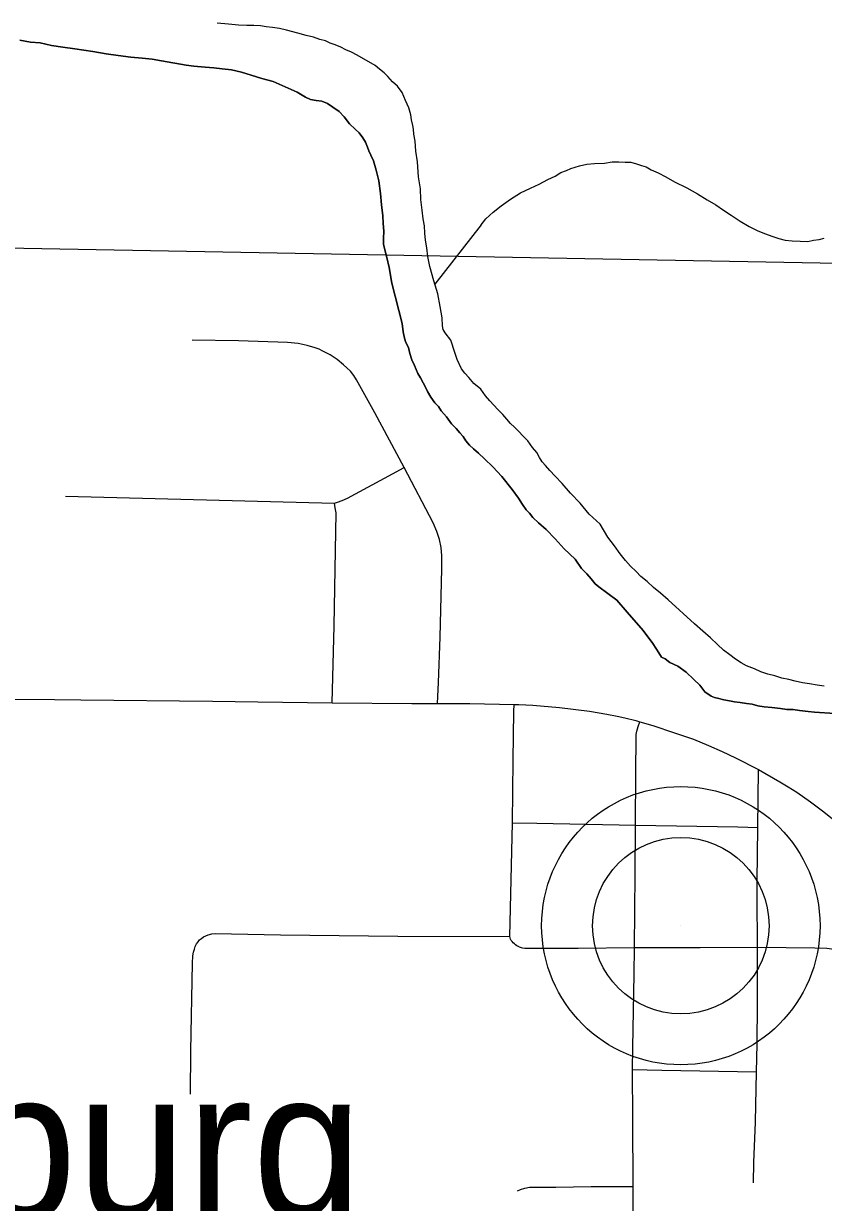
# Model space of a CAD drawing. Extents: x 0 to 34, y 0 to 22.
# Drawn here: x 4.767 to 5.194, y 19.941 to 20.571 of the extents above; entities that cross this region are included whole.
import ezdxf

# ---------------------------------------------------------------- set-up
doc = ezdxf.new("R2010")
doc.units = 0
for name, color, linetype in [('Default', 7, 'Continuous'), ('GM_X_Major_River', 7, 'Continuous'), ('GM_X_Minor_River', 7, 'Continuous'), ('GM_X_Section', 7, 'Continuous'), ('GM_X_State_Route', 7, 'Continuous'), ('GM_X_Township_Road', 7, 'Continuous'), ('GM_X_Unincorporated', 7, 'Continuous'), ('GM_X_Unincorporated_Location', 7, 'Continuous'), ('GM_X_Unincorporated_Text', 7, 'Continuous')]:
    doc.layers.add(name, color=color, linetype=linetype)

msp = doc.modelspace()

# ---------------------------------------------------------------- linework, layer by layer
at = {"layer": 'Default'}
msp.add_lwpolyline([(5.49304, 20.9), (4.4983, 20.9), (4.48621, 20.45658), (5.48293, 20.43816)], close=True, dxfattribs=at)
at = {"layer": 'GM_X_Major_River'}
for points in [[(4.98404, 20.44152), (4.98304, 20.44686), (4.9824, 20.45144), (4.98174, 20.45563), (4.98146, 20.45943), (4.98118, 20.46323), (4.98051, 20.46705), (4.97987, 20.47162), (4.97925, 20.47733), (4.97902, 20.48303), (4.97804, 20.48951), (4.97749, 20.49749), (4.97649, 20.50321), (4.97625, 20.50853), (4.97558, 20.51235), (4.97527, 20.51501), (4.97494, 20.51692), (4.97426, 20.51997), (4.97395, 20.52264), (4.9729, 20.52646), (4.9711, 20.5303), (4.96931, 20.53452), (4.96674, 20.538), (4.96414, 20.54035), (4.96155, 20.54307), (4.9597, 20.54502), (4.95709, 20.54698), (4.95486, 20.54893), (4.94513, 20.5545), (4.94213, 20.55609), (4.93912, 20.55731), (4.9365, 20.55889), (4.93349, 20.5601), (4.93085, 20.56093), (4.92822, 20.56214), (4.92521, 20.56297), (4.92182, 20.5642), (4.91804, 20.56505), (4.91352, 20.56631), (4.90748, 20.56798), (4.9037, 20.56883), (4.89992, 20.56931), (4.89651, 20.56977), (4.89348, 20.57023), (4.89007, 20.57032), (4.88627, 20.57041), (4.88171, 20.57053), (4.87641, 20.57104), (4.87034, 20.57158)], [(4.98404, 20.44152), (4.98304, 20.44686), (4.9824, 20.45144), (4.98174, 20.45563), (4.98146, 20.45943), (4.98118, 20.46323), (4.98051, 20.46705), (4.97987, 20.47162), (4.97925, 20.47733), (4.97902, 20.48303), (4.97804, 20.48951), (4.97749, 20.49749), (4.97649, 20.50321), (4.97625, 20.50853), (4.97558, 20.51235), (4.97527, 20.51501), (4.97494, 20.51692), (4.97426, 20.51997), (4.97395, 20.52264), (4.9729, 20.52646), (4.9711, 20.5303), (4.96931, 20.53452), (4.96674, 20.538), (4.96414, 20.54035), (4.96155, 20.54307), (4.9597, 20.54502), (4.95709, 20.54698), (4.95486, 20.54893), (4.94513, 20.5545), (4.94213, 20.55609), (4.93912, 20.55731), (4.9365, 20.55889), (4.93349, 20.5601), (4.93085, 20.56093), (4.92822, 20.56214), (4.92521, 20.56297), (4.92182, 20.5642), (4.91804, 20.56505), (4.91352, 20.56631), (4.90748, 20.56798), (4.9037, 20.56883), (4.89992, 20.56931), (4.89651, 20.56977), (4.89348, 20.57023), (4.89007, 20.57032), (4.88627, 20.57041), (4.88171, 20.57053), (4.87641, 20.57104), (4.87034, 20.57158)], [(4.76489, 20.56248), (4.77056, 20.56158), (4.77587, 20.56107), (4.78191, 20.55978), (4.78797, 20.55886), (4.7944, 20.55794), (4.80386, 20.55656), (4.81105, 20.55524), (4.81748, 20.55432), (4.8243, 20.55339), (4.83036, 20.55285), (4.83567, 20.55234), (4.84058, 20.55145), (4.85382, 20.54922), (4.85799, 20.54873), (4.86405, 20.5482), (4.8686, 20.54771), (4.87314, 20.54721), (4.87807, 20.54671), (4.88335, 20.54543), (4.88863, 20.54378), (4.89429, 20.54212), (4.90032, 20.54045), (4.90671, 20.53763), (4.9131, 20.53481), (4.91758, 20.53204), (4.92021, 20.53083), (4.92324, 20.53038), (4.92627, 20.52992), (4.92928, 20.5287), (4.93226, 20.52673), (4.93562, 20.52437), (4.93821, 20.52165), (4.94115, 20.51777), (4.94412, 20.51504), (4.94635, 20.51309), (4.94818, 20.51038), (4.94964, 20.50807), (4.95072, 20.50538), (4.95143, 20.50347), (4.95251, 20.50116), (4.95395, 20.49809), (4.95534, 20.49312), (4.95672, 20.48739), (4.95768, 20.48053), (4.95829, 20.47444), (4.95859, 20.4714), (4.9589, 20.46873), (4.95918, 20.46455), (4.95945, 20.46037)], [(4.95945, 20.46037), (4.95918, 20.46455), (4.9589, 20.46873), (4.95859, 20.4714), (4.95829, 20.47444), (4.95768, 20.48053), (4.95672, 20.48739), (4.95534, 20.49312), (4.95395, 20.49809), (4.95251, 20.50116), (4.95143, 20.50347), (4.95072, 20.50538), (4.94964, 20.50807), (4.94818, 20.51038), (4.94635, 20.51309), (4.94412, 20.51504), (4.94115, 20.51777), (4.93821, 20.52165), (4.93562, 20.52437), (4.93226, 20.52673), (4.92928, 20.5287), (4.92627, 20.52992), (4.92324, 20.53038), (4.92021, 20.53083), (4.91758, 20.53204), (4.9131, 20.53481), (4.90671, 20.53763), (4.90032, 20.54045), (4.89429, 20.54212), (4.88863, 20.54378), (4.88335, 20.54543), (4.87807, 20.54671), (4.87314, 20.54721), (4.8686, 20.54771), (4.86405, 20.5482), (4.85799, 20.54873), (4.85382, 20.54922), (4.84058, 20.55145), (4.83567, 20.55234), (4.83036, 20.55285), (4.8243, 20.55339), (4.81748, 20.55432), (4.81105, 20.55524), (4.80386, 20.55656), (4.7944, 20.55794), (4.78797, 20.55886), (4.78191, 20.55978), (4.77587, 20.56107), (4.77056, 20.56158), (4.76489, 20.56248)], [(4.95945, 20.46037), (4.95935, 20.45658), (4.95928, 20.45354), (4.95996, 20.45049), (4.96099, 20.44628), (4.96238, 20.44094), (4.96368, 20.43255), (4.96922, 20.41115), (4.96986, 20.40658), (4.97053, 20.40315), (4.97124, 20.40085), (4.97269, 20.39816), (4.97337, 20.3951), (4.97442, 20.39166), (4.97586, 20.38859), (4.97766, 20.38437), (4.97912, 20.38205), (4.98057, 20.37936), (4.98165, 20.37705), (4.98273, 20.37475), (4.98455, 20.37166), (4.98675, 20.36857), (4.9886, 20.36663), (4.99006, 20.36431), (4.99302, 20.3612), (4.99558, 20.35734), (4.99818, 20.35499), (5.00002, 20.35267), (5.00187, 20.35073), (5.00333, 20.34841), (5.00518, 20.34609), (5.00741, 20.34413), (5.01, 20.34179), (5.01335, 20.33867), (5.01779, 20.33438), (5.0226, 20.32932), (5.02813, 20.32235), (5.03143, 20.31771), (5.03362, 20.31424), (5.03545, 20.31153), (5.0373, 20.30959), (5.03914, 20.30726), (5.04211, 20.30453), (5.0462, 20.30101), (5.05101, 20.29595), (5.05581, 20.29052), (5.06175, 20.28505), (5.06504, 20.28004), (5.06801, 20.2773), (5.07022, 20.27459), (5.07243, 20.27188), (5.07429, 20.27031), (5.08399, 20.26323), (5.08952, 20.25664), (5.09801, 20.24693), (5.10315, 20.23997), (5.10644, 20.23495), (5.1079, 20.23264), (5.10978, 20.23183), (5.11239, 20.22986), (5.11652, 20.22786), (5.121, 20.22471), (5.12508, 20.22081), (5.12842, 20.21769), (5.13099, 20.21421), (5.13435, 20.21185), (5.13622, 20.21104), (5.13849, 20.2106), (5.14113, 20.20978), (5.14416, 20.20932), (5.14681, 20.20887), (5.14983, 20.20841), (5.15324, 20.20795), (5.15627, 20.20749), (5.15929, 20.20666), (5.16269, 20.20619), (5.16686, 20.20571), (5.17141, 20.20521), (5.17481, 20.20475), (5.17823, 20.20466), (5.18164, 20.2042), (5.18618, 20.2037), (5.18959, 20.20323), (5.20059, 20.20257)], [(5.20059, 20.20257), (5.18959, 20.20323), (5.18618, 20.2037), (5.18164, 20.2042), (5.17823, 20.20466), (5.17481, 20.20475), (5.17141, 20.20521), (5.16686, 20.20571), (5.16269, 20.20619), (5.15929, 20.20666), (5.15627, 20.20749), (5.15324, 20.20795), (5.14983, 20.20841), (5.14681, 20.20887), (5.14416, 20.20932), (5.14113, 20.20978), (5.13849, 20.2106), (5.13622, 20.21104), (5.13435, 20.21185), (5.13099, 20.21421), (5.12842, 20.21769), (5.12508, 20.22081), (5.121, 20.22471), (5.11652, 20.22786), (5.11239, 20.22986), (5.10978, 20.23183), (5.1079, 20.23264), (5.10644, 20.23495), (5.10315, 20.23997), (5.09801, 20.24693), (5.08952, 20.25664), (5.08399, 20.26323), (5.07429, 20.27031), (5.07243, 20.27188), (5.07022, 20.27459), (5.06801, 20.2773), (5.06504, 20.28004), (5.06175, 20.28505), (5.05581, 20.29052), (5.05101, 20.29595), (5.0462, 20.30101), (5.04211, 20.30453), (5.03914, 20.30726), (5.0373, 20.30959), (5.03545, 20.31153), (5.03362, 20.31424), (5.03143, 20.31771), (5.02813, 20.32235), (5.0226, 20.32932), (5.01779, 20.33438), (5.01335, 20.33867), (5.01, 20.34179), (5.00741, 20.34413), (5.00518, 20.34609), (5.00333, 20.34841), (5.00187, 20.35073), (5.00002, 20.35267), (4.99818, 20.35499), (4.99558, 20.35734), (4.99302, 20.3612), (4.99006, 20.36431), (4.9886, 20.36663), (4.98675, 20.36857), (4.98455, 20.37166), (4.98273, 20.37475), (4.98165, 20.37705), (4.98057, 20.37936), (4.97912, 20.38205), (4.97766, 20.38437), (4.97586, 20.38859), (4.97442, 20.39166), (4.97337, 20.3951), (4.97269, 20.39816), (4.97124, 20.40085), (4.97053, 20.40315), (4.96986, 20.40658), (4.96922, 20.41115), (4.96368, 20.43255), (4.96238, 20.44094), (4.96099, 20.44628), (4.95996, 20.45049), (4.95928, 20.45354), (4.95935, 20.45658), (4.95945, 20.46037)], [(5.19488, 20.21714), (5.19109, 20.21762), (5.18693, 20.21848), (5.18315, 20.21896), (5.17937, 20.21981), (5.17598, 20.22066), (5.1722, 20.22152), (5.16843, 20.22275), (5.16465, 20.2236), (5.16089, 20.22484), (5.15751, 20.22644), (5.15337, 20.22807), (5.15037, 20.22966), (5.14738, 20.23163), (5.1444, 20.23399), (5.14105, 20.23635), (5.13771, 20.23947), (5.134, 20.24298), (5.12991, 20.2465), (5.12545, 20.25041), (5.11134, 20.2633), (5.10725, 20.26682), (5.10353, 20.26995), (5.10019, 20.27307), (5.09684, 20.27581), (5.09425, 20.27853), (5.09128, 20.28127), (5.0887, 20.28437), (5.08575, 20.28786), (5.08282, 20.29211), (5.07914, 20.29676), (5.07514, 20.30369), (5.0692, 20.30916), (5.0644, 20.31498), (5.05923, 20.32042), (5.0548, 20.32547), (5.0511, 20.32936), (5.04814, 20.33247), (5.04593, 20.33518), (5.04407, 20.33713), (5.04261, 20.33944), (5.04116, 20.34214), (5.03895, 20.34485), (5.03638, 20.34833), (5.03379, 20.35106), (5.03157, 20.35339), (5.02935, 20.35572), (5.02712, 20.35768), (5.02528, 20.36), (5.02306, 20.36234), (5.02047, 20.36506), (5.01825, 20.36739), (5.01603, 20.36973), (5.01382, 20.37244), (5.01125, 20.37592), (5.00753, 20.37905), (5.00495, 20.38216), (5.00273, 20.38449), (5.00089, 20.38681), (4.99874, 20.3918), (4.99732, 20.39563), (4.9952, 20.40214), (4.99226, 20.40601), (4.99117, 20.40794), (4.99084, 20.40984), (4.99057, 20.41403), (4.98958, 20.42013), (4.98824, 20.42699), (4.98613, 20.43388), (4.98404, 20.44152)], [(5.19488, 20.21714), (5.19109, 20.21762), (5.18693, 20.21848), (5.18315, 20.21896), (5.17937, 20.21981), (5.17598, 20.22066), (5.1722, 20.22152), (5.16843, 20.22275), (5.16465, 20.2236), (5.16089, 20.22484), (5.15751, 20.22644), (5.15337, 20.22807), (5.15037, 20.22966), (5.14738, 20.23163), (5.1444, 20.23399), (5.14105, 20.23635), (5.13771, 20.23947), (5.134, 20.24298), (5.12991, 20.2465), (5.12545, 20.25041), (5.11134, 20.2633), (5.10725, 20.26682), (5.10353, 20.26995), (5.10019, 20.27307), (5.09684, 20.27581), (5.09425, 20.27853), (5.09128, 20.28127), (5.0887, 20.28437), (5.08575, 20.28786), (5.08282, 20.29211), (5.07914, 20.29676), (5.07514, 20.30369), (5.0692, 20.30916), (5.0644, 20.31498), (5.05923, 20.32042), (5.0548, 20.32547), (5.0511, 20.32936), (5.04814, 20.33247), (5.04593, 20.33518), (5.04407, 20.33713), (5.04261, 20.33944), (5.04116, 20.34214), (5.03895, 20.34485), (5.03638, 20.34833), (5.03379, 20.35106), (5.03157, 20.35339), (5.02935, 20.35572), (5.02712, 20.35768), (5.02528, 20.36), (5.02306, 20.36234), (5.02047, 20.36506), (5.01825, 20.36739), (5.01603, 20.36973), (5.01382, 20.37244), (5.01125, 20.37592), (5.00753, 20.37905), (5.00495, 20.38216), (5.00273, 20.38449), (5.00089, 20.38681), (4.99874, 20.3918), (4.99732, 20.39563), (4.9952, 20.40214), (4.99226, 20.40601), (4.99117, 20.40794), (4.99084, 20.40984), (4.99057, 20.41403), (4.98958, 20.42013), (4.98824, 20.42699), (4.98613, 20.43388), (4.98404, 20.44152)]]:
    msp.add_lwpolyline(points, dxfattribs=at)
at = {"layer": 'GM_X_Minor_River'}
for points in [[(5.01144, 20.46378), (5.01394, 20.46696), (5.01783, 20.47066), (5.02209, 20.47397), (5.02713, 20.47763), (5.03253, 20.48091), (5.03791, 20.48343), (5.04252, 20.48559), (5.04715, 20.48813), (5.05099, 20.48993), (5.05408, 20.49175), (5.05714, 20.49281), (5.05945, 20.4939), (5.06404, 20.4953), (5.06787, 20.49634), (5.07205, 20.49661), (5.07738, 20.49686), (5.08157, 20.49751), (5.08499, 20.49742), (5.08841, 20.49734), (5.09144, 20.49726), (5.09446, 20.49642), (5.0971, 20.4956), (5.09974, 20.49477), (5.10235, 20.49319), (5.10611, 20.49157), (5.11024, 20.48957), (5.11473, 20.4868), (5.12149, 20.48359), (5.1271, 20.48041), (5.13234, 20.47724), (5.13683, 20.47447), (5.14094, 20.47171), (5.14505, 20.46895), (5.1499, 20.46579), (5.15477, 20.46301), (5.15927, 20.46062), (5.16341, 20.45899), (5.1668, 20.45777), (5.17056, 20.45653), (5.17396, 20.45569), (5.17775, 20.45521), (5.18192, 20.45511), (5.1861, 20.455), (5.18916, 20.45568), (5.1922, 20.45598), (5.19488, 20.45668)], [(5.01144, 20.46378), (4.98665, 20.43218)]]:
    msp.add_lwpolyline(points, dxfattribs=at)
at = {"layer": 'GM_X_Section'}
msp.add_lwpolyline([(4.48621, 20.45658), (5.48293, 20.43816), (5.4561, 19.43741), (4.46097, 19.44139)], close=True, dxfattribs=at)
at = {"layer": 'GM_X_State_Route'}
msp.add_line((4.98819, 20.20786), (4.99835, 20.20784), dxfattribs=at)
for points in [[(4.59748, 20.21127), (4.61234, 20.21131), (4.70625, 20.21044), (4.78337, 20.20996), (4.79746, 20.20981)], [(4.79746, 20.20981), (4.86793, 20.20908), (4.89219, 20.20876), (4.93183, 20.20824)], [(4.93183, 20.20824), (4.97438, 20.20789), (4.98819, 20.20786)], [(4.99835, 20.20784), (5.00547, 20.20783), (5.02906, 20.20743)], [(5.02906, 20.20743), (5.03166, 20.20739), (5.03909, 20.20698), (5.05337, 20.20568), (5.06945, 20.20374), (5.0787, 20.20221), (5.08421, 20.20107), (5.08822, 20.2002), (5.09411, 20.19879), (5.09626, 20.19815)], [(5.09626, 20.19815), (5.10323, 20.19605), (5.11485, 20.19229), (5.12491, 20.18876), (5.133, 20.18547), (5.1403, 20.18218), (5.14745, 20.17881), (5.15977, 20.17268)], [(5.15977, 20.17268), (5.17118, 20.16603), (5.17565, 20.16336), (5.18013, 20.16046), (5.18757, 20.15525), (5.19456, 20.15002), (5.20275, 20.14331), (5.21299, 20.13422), (5.22337, 20.12437), (5.23298, 20.11463), (5.247, 20.09966), (5.26318, 20.08163), (5.2681, 20.07604), (5.27972, 20.06321), (5.30087, 20.03875), (5.32953, 20.00563)]]:
    msp.add_lwpolyline(points, dxfattribs=at)
at = {"layer": 'GM_X_Township_Road'}
for p, q in [((4.78929, 20.31868), (4.93306, 20.31504)), ((5.15928, 20.14166), (5.15977, 20.17268)), ((5.02681, 20.08338), (5.02816, 20.14406)), ((5.09371, 20.11669), (5.09393, 20.14291)), ((5.09339, 20.07735), (5.09371, 20.11669)), ((5.15909, 20.07758), (5.15902, 20.10477))]:
    msp.add_line(p, q, dxfattribs=at)
for points in [[(4.97035, 20.33408), (4.95467, 20.36336), (4.94482, 20.38099), (4.94342, 20.38321), (4.94161, 20.38551), (4.93972, 20.3874), (4.93796, 20.38896), (4.93453, 20.3918), (4.93083, 20.39425), (4.92691, 20.39636), (4.92498, 20.39726), (4.92281, 20.39807), (4.91856, 20.39936), (4.91361, 20.40035), (4.90796, 20.40098), (4.88182, 20.40179), (4.85694, 20.40223)], [(4.93306, 20.31504), (4.9347, 20.31553), (4.93717, 20.31636), (4.94001, 20.31768), (4.96409, 20.33069), (4.97035, 20.33408)], [(4.98819, 20.20786), (4.98863, 20.2192), (4.98956, 20.24331), (4.99051, 20.27997), (4.99046, 20.28688), (4.99003, 20.29131), (4.98913, 20.29566), (4.98777, 20.2999), (4.98577, 20.30454), (4.97035, 20.33408)], [(4.93183, 20.20824), (4.93289, 20.24938), (4.93391, 20.30979), (4.93354, 20.31246), (4.93306, 20.31504)], [(5.02816, 20.14406), (5.02863, 20.17757), (5.02901, 20.20361), (5.02906, 20.20743)], [(5.09393, 20.14291), (5.09406, 20.17102), (5.09429, 20.18966), (5.09437, 20.19139), (5.09462, 20.19303), (5.09503, 20.19443), (5.09544, 20.19566), (5.09626, 20.19815)], [(5.02816, 20.14406), (5.04123, 20.14388), (5.09393, 20.14291)], [(5.09393, 20.14291), (5.14865, 20.14191), (5.15928, 20.14166)], [(5.15902, 20.10477), (5.159, 20.11283), (5.15928, 20.14166)], [(4.85606, 19.99902), (4.85632, 20.02204), (4.85717, 20.069), (4.8574, 20.07303), (4.85766, 20.07488), (4.85819, 20.07654), (4.85867, 20.07803), (4.8594, 20.07935), (4.86014, 20.0805), (4.86097, 20.08149), (4.86195, 20.08232), (4.86311, 20.08314), (4.86434, 20.08371), (4.86557, 20.08421), (4.86746, 20.0847), (4.86935, 20.08487), (4.90423, 20.08418), (4.96699, 20.08343), (5.02681, 20.08338)], [(5.03179, 20.07777), (5.0306, 20.07834), (5.02991, 20.07882), (5.02928, 20.07932), (5.0286, 20.07993), (5.028, 20.08061), (5.02753, 20.0812), (5.02717, 20.08197), (5.02681, 20.08338)], [(5.03179, 20.07777), (5.03278, 20.07738), (5.03353, 20.07721), (5.03478, 20.07713), (5.06332, 20.07707), (5.09339, 20.07735)], [(5.09244, 20.01223), (5.09252, 20.02399), (5.09328, 20.06311), (5.09339, 20.07735)], [(5.09339, 20.07735), (5.12859, 20.07744), (5.15909, 20.07758)], [(5.15864, 20.01103), (5.15893, 20.02582), (5.1591, 20.04731), (5.15909, 20.07758)], [(5.15909, 20.07758), (5.18988, 20.07733), (5.1962, 20.07703), (5.2013, 20.07638), (5.20523, 20.07528), (5.2093, 20.07378), (5.21267, 20.07224)], [(5.09268, 19.94965), (5.09257, 19.98548), (5.09244, 20.01223)], [(5.09244, 20.01223), (5.10798, 20.01193), (5.15864, 20.01103)], [(5.15701, 19.95159), (5.15729, 19.96255), (5.1581, 19.98401), (5.15864, 20.01103)], [(5.03098, 19.94729), (5.03249, 19.94801), (5.03485, 19.9488), (5.03729, 19.94921), (5.04162, 19.94931), (5.05141, 19.94937), (5.0703, 19.94964), (5.09268, 19.94965)], [(5.09281, 19.88398), (5.09268, 19.94965)]]:
    msp.add_lwpolyline(points, dxfattribs=at)
at = {"layer": 'GM_X_Unincorporated'}
for radius in [0.0744, 0.04716]:
    msp.add_circle((5.1182, 20.08909), radius, dxfattribs=at)
at = {"layer": 'GM_X_Unincorporated_Location'}
msp.add_line((5.1182, 20.08909), (5.1182, 20.08909), dxfattribs=at)

# ---------------------------------------------------------------- texts
at = {"layer": 'GM_X_Unincorporated_Text'}
msp.add_text('Brunersburg', height=0.0789773, rotation=0.00001, dxfattribs=at).set_placement((4.36681, 19.93271))

doc.saveas('drawing.dxf')
